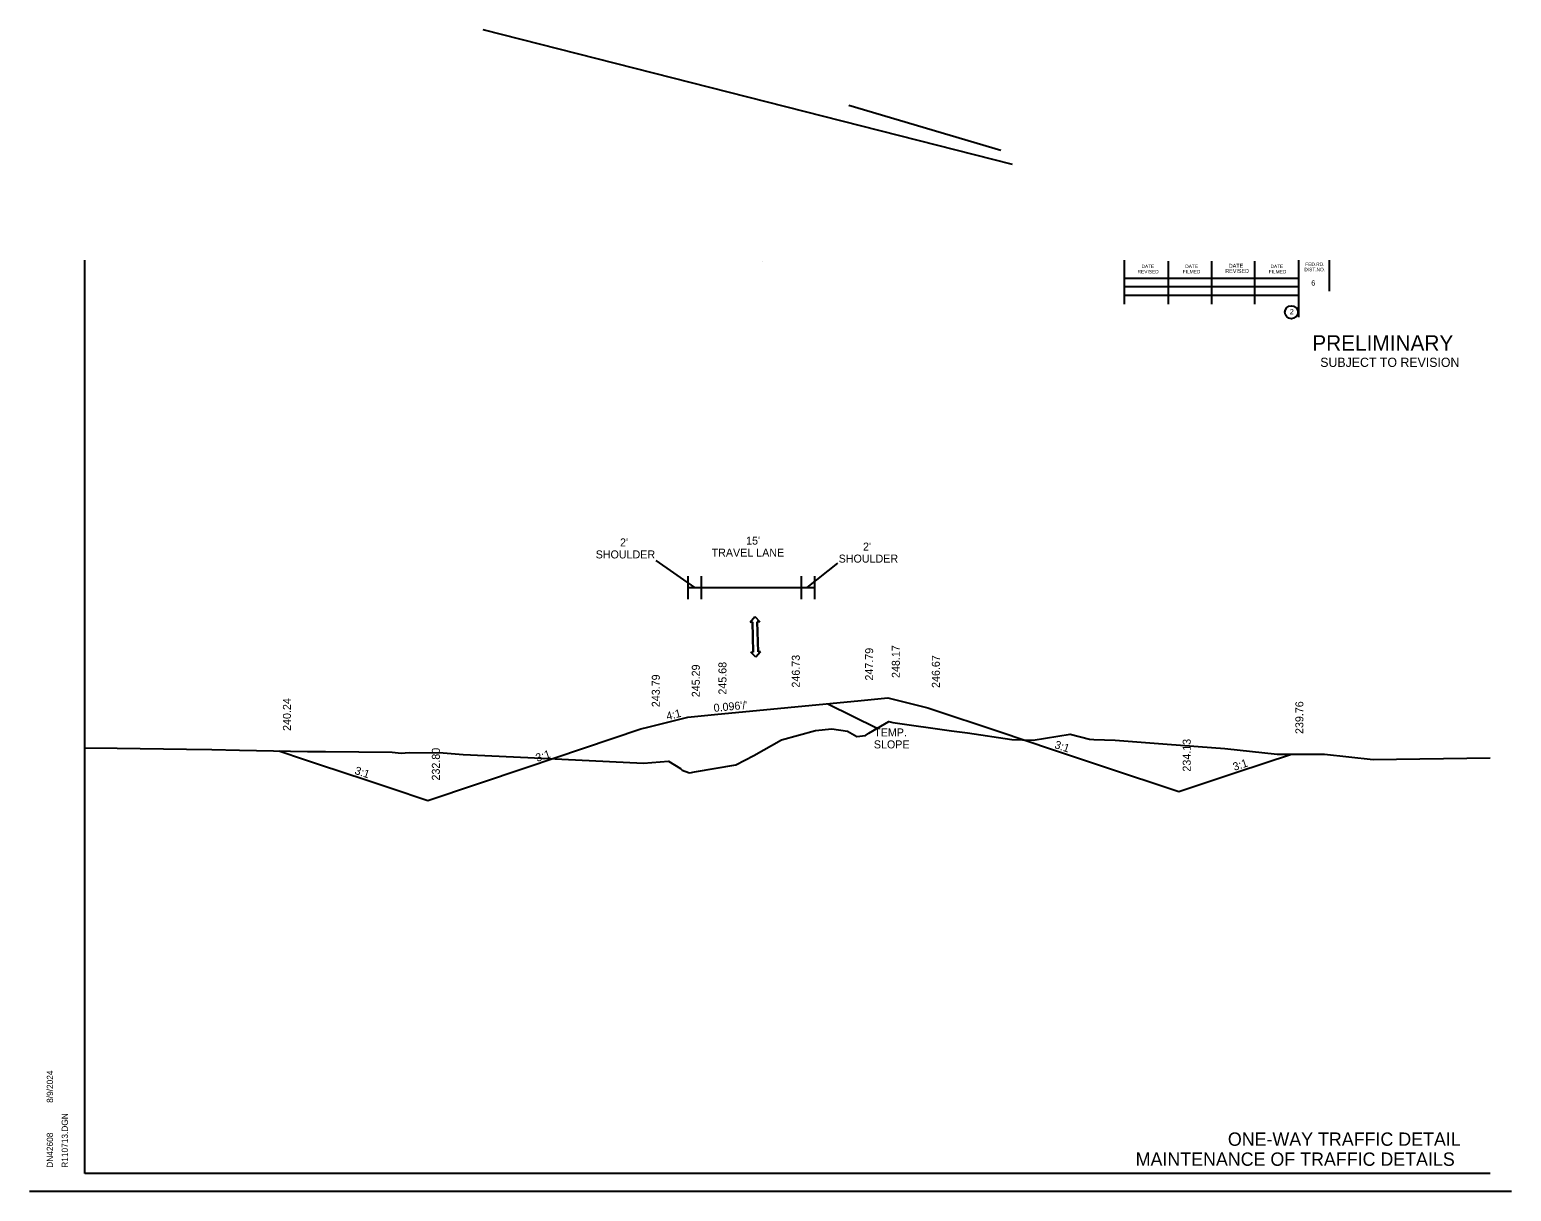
# Model space of a CAD drawing. Extents: x 1678017 to 1687792, y 404433 to 413488.
# Drawn here: x 1681606 to 1683273, y 406211 to 407518 of the extents above; entities that cross this region are included whole.
import ezdxf

# ---------------------------------------------------------------- set-up
doc = ezdxf.new("R2010")
doc.units = 0
for name, color, linetype in [('Default', 7, 'Continuous'), ('S_BUILDING', 7, 'Continuous'), ('S_ELECTRIC_UTILITIES', 7, 'Continuous'), ('S_GRAVEL_ROAD', 7, 'Continuous'), ('S_MISC_STRUCTURES_ANNOT', 7, 'Continuous'), ('S_SECONDARY_CTL', 7, 'Continuous'), ('S_STREAM', 7, 'Continuous'), ('S_UNDERGROUND_CABLE', 7, 'Continuous')]:
    doc.layers.add(name, color=color, linetype=linetype)

msp = doc.modelspace()

# ---------------------------------------------------------------- linework, layer by layer
at = {"layer": 'Default'}
for p, q in [((1682116.1, 407518.2), (1682711.2, 407366.7)), ((1682527.5, 407433.4), (1682698.5, 407382.5)), ((1682310.6, 406921), (1682354, 406890.6)), ((1682480.8, 406890.6), (1682515.2, 406918.1))]:
    msp.add_line(p, q, dxfattribs=at)
at = {"layer": 'S_BUILDING'}
for p, q in [((1681668.2, 406231.4), (1681668.2, 407258.7)), ((1682430.8, 407257.4), (1682430.8, 407257.4)), ((1682430.8, 407257.4), (1682430.8, 407257.4)), ((1682837.8, 407209.3), (1682837.8, 407258.7)), ((1682887.1, 407209.3), (1682887.1, 407257.7)), ((1682935.9, 407209.3), (1682935.9, 407257.7)), ((1682984.3, 407209.3), (1682984.3, 407257.7)), ((1683033.6, 407258.7), (1683033.6, 407194.7)), ((1683067.8, 407258.7), (1683067.8, 407224)), ((1682837.8, 407238.6), (1683033.6, 407238.6)), ((1682837.8, 407229.3), (1683033.6, 407229.3)), ((1682837.8, 407209.3), (1682837.8, 407219.6)), ((1682837.8, 407219.6), (1683033.6, 407219.6)), ((1681668.2, 406231.4), (1681668.2, 406231.4)), ((1683249.1, 406231.4), (1681668.2, 406231.4))]:
    msp.add_line(p, q, dxfattribs=at)
msp.add_circle((1683025.5, 407200.3), 7.33, dxfattribs=at)
at = {"layer": 'S_ELECTRIC_UTILITIES'}
msp.add_lwpolyline([(1681886.6, 406706.9), (1681915.4, 406697.4), (1681927.9, 406693.2), (1681963, 406681.5), (1681969.9, 406679.3), (1681973.4, 406678.1), (1681977, 406676.9), (1682009.5, 406666), (1682011.9, 406665.2), (1682054.1, 406651.1), (1682164.8, 406688.3), (1682293.7, 406731.6), (1682301.5, 406733.6), (1682346.5, 406744.8), (1682376.5, 406747.7), (1682459, 406755.6), (1682541.5, 406763.5), (1682571.5, 406766.4), (1682616.5, 406755.2), (1682619.9, 406754.3), (1682696.8, 406728.6), (1682756.6, 406708.6), (1682814, 406689.4), (1682898.7, 406661.1), (1682964.2, 406682.9), (1683025.4, 406703.4)], dxfattribs=at)
at = {"layer": 'S_GRAVEL_ROAD'}
for p, q in [((1682346.5, 406903.6), (1682346.5, 406877.6)), ((1682361.5, 406903.6), (1682361.5, 406877.6)), ((1682474, 406903.6), (1682474, 406877.6)), ((1682489, 406903.6), (1682489, 406877.6)), ((1682346.5, 406890.6), (1682489, 406890.6)), ((1682416.6, 406851.8), (1682421.9, 406857.9)), ((1682416.6, 406851.8), (1682419.3, 406851.9)), ((1682420.2, 406818.2), (1682419.3, 406851.9)), ((1682419.3, 406851.8), (1682420.2, 406818.1)), ((1682421.9, 406857.9), (1682427.4, 406852.1)), ((1682427.4, 406852.1), (1682424.7, 406852)), ((1682425.6, 406818.3), (1682424.7, 406852)), ((1682424.7, 406851.9), (1682425.6, 406818.2)), ((1682417.5, 406818), (1682420.2, 406818.1)), ((1682423, 406812.2), (1682417.5, 406818)), ((1682428.3, 406818.3), (1682423, 406812.2)), ((1682428.3, 406818.3), (1682425.6, 406818.2)), ((1682504, 406759.9), (1682559.4, 406732.3))]:
    msp.add_line(p, q, dxfattribs=at)
at = {"layer": 'S_SECONDARY_CTL'}
msp.add_lwpolyline([(1681668.2, 406710.4), (1681704.6, 406710.1), (1681782.8, 406708.9), (1681811, 406708.3), (1681842.4, 406707.9), (1681918.9, 406706.2), (1681939, 406706.2), (1682013.9, 406705.4), (1682024.2, 406704.4), (1682033.1, 406705), (1682071.2, 406704.6), (1682093.7, 406703), (1682166.7, 406699.4), (1682296.5, 406693.2), (1682324.8, 406695.3), (1682338.2, 406687.2), (1682340, 406685.3), (1682347.3, 406682.6), (1682348.8, 406682.1), (1682354.1, 406683.3), (1682400.4, 406691.3), (1682420.6, 406701.7), (1682451.8, 406719.4), (1682490.1, 406729.9), (1682508.7, 406731.8), (1682526.1, 406729), (1682536.8, 406723.1), (1682546.4, 406724.2), (1682550, 406726.8), (1682572.5, 406740), (1682577.3, 406738.9), (1682643.1, 406729.3), (1682661.3, 406727.2), (1682711.1, 406719.7), (1682734.9, 406718.8), (1682776.7, 406725.7), (1682798.5, 406720.1), (1682803.2, 406719.8), (1682827.1, 406719), (1682885.7, 406714.5), (1682950.4, 406709.5), (1683009.4, 406703.3), (1683062.6, 406703.4), (1683117.4, 406697.3), (1683249.1, 406699.1)], dxfattribs=at)
at = {"layer": 'S_STREAM'}
msp.add_line((1681606.2, 406211.5), (1683272.9, 406211.5), dxfattribs=at)

# ---------------------------------------------------------------- texts
at = {"layer": 'S_BUILDING'}
for s, height, p in [('DATE', 3.91, (1682856.8, 407249.9)), ('DATE', 3.91, (1682906.1, 407249.9)), ('DATE', 4.4, (1682955, 407250.4)), ('DATE', 3.91, (1683001.9, 407249.9)), ('DIST.NO.', 3.91, (1683040, 407246.4)), ('FED.RD.', 3.91, (1683041, 407252.3)), ('REVISED', 3.91, (1682852.4, 407244)), ('FILMED', 3.91, (1682903.2, 407244)), ('REVISED', 4.4, (1682951.1, 407244.5)), ('FILMED', 3.91, (1682999.9, 407244)), ('6', 5.86, (1683047.8, 407230.3)), ('2', 5.86, (1683023.6, 407197.9))]:
    msp.add_text(s, height=height, dxfattribs=at).set_placement(p)
for s, p in [('8/9/2024', (1681632.5, 406311)), ('R110713.DGN', (1681649.2, 406238)), ('DN42608', (1681632.5, 406238))]:
    msp.add_text(s, height=7, rotation=90, dxfattribs=at).set_placement(p)
at = {"layer": 'S_GRAVEL_ROAD'}
for s, height, p in [("2'", 9, (1682270.3, 406936.9)), ('TRAVEL LANE', 9, (1682373.3, 406925.4)), ("15'", 9, (1682412.1, 406938.9)), ("2'", 9, (1682543.6, 406932.2)), ('SHOULDER', 9, (1682242.9, 406923.4)), ('SHOULDER', 9, (1682516.2, 406918.7)), ('SLOPE', 9, (1682555.8, 406709.7)), (' TEMP.', 9, (1682552.8, 406723.2)), ('ONE-WAY TRAFFIC DETAIL', 15, (1682954, 406262.7)), ('MAINTENANCE OF TRAFFIC DETAILS', 15, (1682850.3, 406240.2))]:
    msp.add_text(s, height=height, dxfattribs=at).set_placement(p)
at = {"layer": 'S_MISC_STRUCTURES_ANNOT'}
for s, rotation, p in [('4:1', 14.0362, (1682323.5, 406741.4)), ("0.096'/'", 5.4836, (1682376, 406750.7)), ('3:1', 341.5651, (1682758.3, 406710.3)), ('3:1', 18.4349, (1682177.1, 406694.5)), ('3:1', 341.5651, (1681971.1, 406681.2)), ('3:1', 18.4349, (1682961.3, 406684.4))]:
    msp.add_text(s, height=9, rotation=rotation, dxfattribs=at).set_placement(p)
at = {"layer": 'S_STREAM'}
for s, p in [('247.79', (1682555, 406786)), ('248.17', (1682585, 406788.9)), ('245.29', (1682360, 406767.3)), ('245.68', (1682390, 406770.2)), ('246.73', (1682472.5, 406778.1)), ('246.67', (1682630, 406777.7)), ('243.79', (1682315, 406756.1)), ('240.24', (1681900.1, 406729.4)), ('239.76', (1683038.9, 406725.9)), ('234.13', (1682912.2, 406683.6)), ('232.80', (1682067.6, 406673.6))]:
    msp.add_text(s, height=9, rotation=90, dxfattribs=at).set_placement(p)
at = {"layer": 'S_UNDERGROUND_CABLE'}
for s, height, p in [('PRELIMINARY', 17.5, (1683048.9, 407157)), ('DWB', 0.05, (1683052.6, 407166.2)), ('SUBJECT TO REVISION', 10.376, (1683057.9, 407138.8))]:
    msp.add_text(s, height=height, dxfattribs=at).set_placement(p)

doc.saveas('drawing.dxf')
